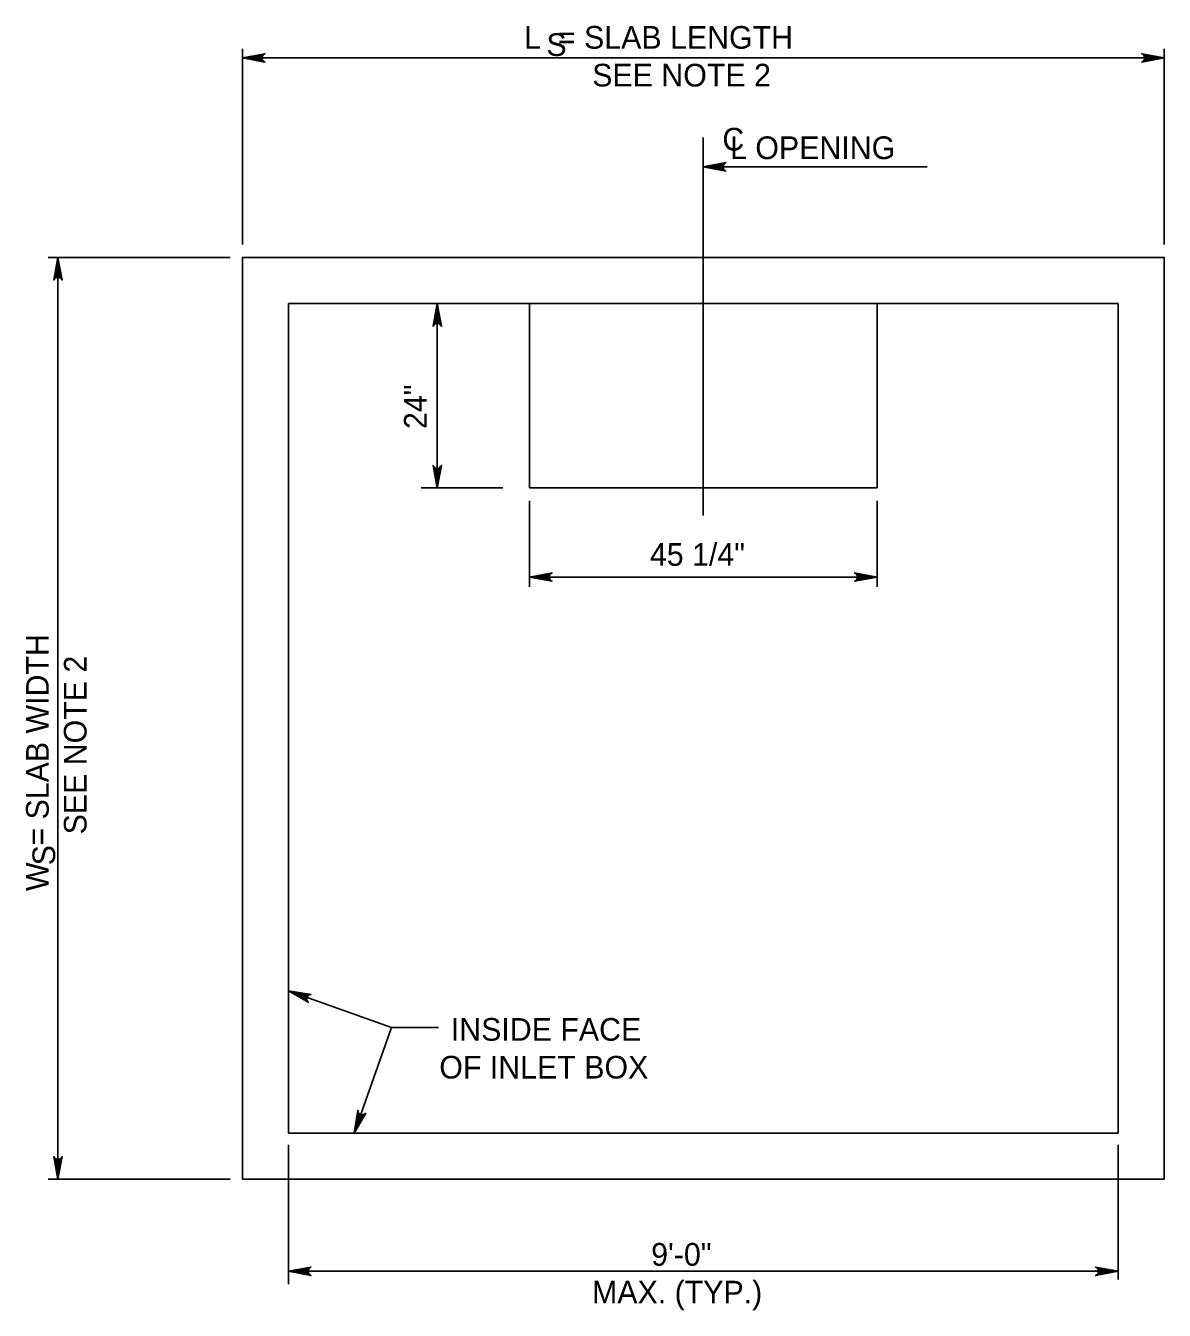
# Model space of a CAD drawing. Extents: x -6420 to 49575, y -4552 to 11624.
# Drawn here: x -5608 to -5114, y 8461 to 9018 of the extents above; entities that cross this region are included whole.
import ezdxf

# ---------------------------------------------------------------- set-up
doc = ezdxf.new("R2010")
doc.units = 0
doc.layers.add('1', color=7, linetype='Continuous')

msp = doc.modelspace()

# ---------------------------------------------------------------- linework, layer by layer
at = {"layer": '1'}
for p, q in [((-5513.59, 9008.22), (-5513.59, 8923.3)), ((-5113.59, 9008.22), (-5113.59, 8923.3)), ((-5513.59, 9004.23), (-5113.59, 9004.23)), ((-5313.59, 8805.61), (-5313.59, 8969.63)), ((-5216.5, 8956.94), (-5313.59, 8956.94)), ((-5597.83, 8917.57), (-5518.85, 8917.57)), ((-5593.59, 8917.57), (-5593.59, 8517.57)), ((-5493.59, 8897.57), (-5133.59, 8897.57)), ((-5493.59, 8897.57), (-5493.59, 8537.57)), ((-5429, 8897.57), (-5429, 8817.57)), ((-5389, 8897.57), (-5238.17, 8897.57)), ((-5389, 8817.57), (-5389, 8897.57)), ((-5238.17, 8897.57), (-5238.17, 8817.57)), ((-5133.59, 8897.57), (-5133.59, 8537.57)), ((-5436.05, 8817.57), (-5400.53, 8817.57)), ((-5238.17, 8817.57), (-5389, 8817.57)), ((-5389, 8811.98), (-5389, 8774.68)), ((-5238.17, 8811.98), (-5238.17, 8774.68)), ((-5389, 8778.89), (-5238.17, 8778.89)), ((-5493.59, 8599.31), (-5448.87, 8583.42)), ((-5448.87, 8583.42), (-5465.03, 8537.57)), ((-5448.87, 8583.42), (-5428.43, 8583.42)), ((-5493.59, 8537.57), (-5133.59, 8537.57)), ((-5493.59, 8532.44), (-5493.59, 8472.02)), ((-5133.59, 8532.44), (-5133.59, 8473.96)), ((-5597.83, 8517.57), (-5518.85, 8517.57)), ((-5493.59, 8477.57), (-5133.59, 8477.57))]:
    msp.add_line(p, q, dxfattribs=at)
for points in [[(-5513.59, 9004.23), (-5503.8, 9006.07), (-5504.18, 9005.81), (-5504.56, 9005.55), (-5504.75, 9005.22), (-5504.94, 9004.89), (-5505, 9004.56), (-5505.06, 9004.23), (-5505, 9003.91), (-5504.94, 9003.58), (-5504.75, 9003.25), (-5504.56, 9002.92), (-5504.18, 9002.66), (-5503.8, 9002.4), (-5513.59, 9004.23), (-5504.18, 9002.66), (-5504.56, 9002.92), (-5513.59, 9004.23), (-5504.75, 9003.25), (-5504.94, 9003.58), (-5513.59, 9004.23), (-5505, 9003.91), (-5505.06, 9004.23), (-5513.59, 9004.23), (-5505, 9004.56), (-5504.94, 9004.89), (-5513.59, 9004.23), (-5504.75, 9005.22), (-5504.56, 9005.55), (-5513.59, 9004.23), (-5504.18, 9005.81)], [(-5113.59, 9004.23), (-5123.37, 9002.4), (-5123, 9002.66), (-5122.62, 9002.92), (-5122.42, 9003.25), (-5122.23, 9003.58), (-5122.17, 9003.91), (-5122.12, 9004.23), (-5122.17, 9004.56), (-5122.23, 9004.89), (-5122.42, 9005.22), (-5122.62, 9005.55), (-5123, 9005.81), (-5123.37, 9006.07), (-5113.59, 9004.23), (-5123, 9005.81), (-5122.62, 9005.55), (-5113.59, 9004.23), (-5122.42, 9005.22), (-5122.23, 9004.89), (-5113.59, 9004.23), (-5122.17, 9004.56), (-5122.12, 9004.23), (-5113.59, 9004.23), (-5122.17, 9003.91), (-5122.23, 9003.58), (-5113.59, 9004.23), (-5122.42, 9003.25), (-5122.62, 9002.92), (-5113.59, 9004.23), (-5123, 9002.66)], [(-5313.59, 8956.94), (-5303.8, 8958.78), (-5304.18, 8958.51), (-5304.56, 8958.25), (-5304.75, 8957.93), (-5304.94, 8957.6), (-5305, 8957.27), (-5305.06, 8956.94), (-5305, 8956.61), (-5304.94, 8956.29), (-5304.75, 8955.96), (-5304.56, 8955.63), (-5304.18, 8955.37), (-5303.8, 8955.11), (-5313.59, 8956.94), (-5304.18, 8955.37), (-5304.56, 8955.63), (-5313.59, 8956.94), (-5304.75, 8955.96), (-5304.94, 8956.29), (-5313.59, 8956.94), (-5305, 8956.61), (-5305.06, 8956.94), (-5313.59, 8956.94), (-5305, 8957.27), (-5304.94, 8957.6), (-5313.59, 8956.94), (-5304.75, 8957.93), (-5304.56, 8958.25), (-5313.59, 8956.94), (-5304.18, 8958.51)], [(-5593.59, 8917.57), (-5591.75, 8907.78), (-5592.01, 8908.16), (-5592.28, 8908.53), (-5592.6, 8908.73), (-5592.93, 8908.92), (-5593.26, 8908.98), (-5593.59, 8909.04), (-5593.92, 8908.98), (-5594.24, 8908.92), (-5594.57, 8908.73), (-5594.9, 8908.53), (-5595.16, 8908.16), (-5595.42, 8907.78), (-5593.59, 8917.57), (-5595.16, 8908.16), (-5594.9, 8908.53), (-5593.59, 8917.57), (-5594.57, 8908.73), (-5594.24, 8908.92), (-5593.59, 8917.57), (-5593.92, 8908.98), (-5593.59, 8909.04), (-5593.59, 8917.57), (-5593.26, 8908.98), (-5592.93, 8908.92), (-5593.59, 8917.57), (-5592.6, 8908.73), (-5592.28, 8908.53), (-5593.59, 8917.57), (-5592.01, 8908.16)], [(-5429, 8897.57), (-5427.17, 8887.78), (-5427.43, 8888.16), (-5427.69, 8888.53), (-5428.02, 8888.73), (-5428.35, 8888.92), (-5428.68, 8888.98), (-5429, 8889.04), (-5429.33, 8888.98), (-5429.66, 8888.92), (-5429.99, 8888.73), (-5430.32, 8888.53), (-5430.58, 8888.16), (-5430.84, 8887.78), (-5429, 8897.57), (-5430.58, 8888.16), (-5430.32, 8888.53), (-5429, 8897.57), (-5429.99, 8888.73), (-5429.66, 8888.92), (-5429, 8897.57), (-5429.33, 8888.98), (-5429, 8889.04), (-5429, 8897.57), (-5428.68, 8888.98), (-5428.35, 8888.92), (-5429, 8897.57), (-5428.02, 8888.73), (-5427.69, 8888.53), (-5429, 8897.57), (-5427.43, 8888.16)], [(-5429, 8817.57), (-5430.84, 8827.35), (-5430.58, 8826.97), (-5430.32, 8826.6), (-5429.99, 8826.4), (-5429.66, 8826.21), (-5429.33, 8826.15), (-5429, 8826.1), (-5428.68, 8826.15), (-5428.35, 8826.21), (-5428.02, 8826.4), (-5427.69, 8826.6), (-5427.43, 8826.97), (-5427.17, 8827.35), (-5429, 8817.57), (-5427.43, 8826.97), (-5427.69, 8826.6), (-5429, 8817.57), (-5428.02, 8826.4), (-5428.35, 8826.21), (-5429, 8817.57), (-5428.68, 8826.15), (-5429, 8826.1), (-5429, 8817.57), (-5429.33, 8826.15), (-5429.66, 8826.21), (-5429, 8817.57), (-5429.99, 8826.4), (-5430.32, 8826.6), (-5429, 8817.57), (-5430.58, 8826.97)], [(-5389, 8778.89), (-5379.22, 8780.72), (-5379.6, 8780.46), (-5379.97, 8780.2), (-5380.17, 8779.87), (-5380.36, 8779.55), (-5380.42, 8779.22), (-5380.47, 8778.89), (-5380.42, 8778.56), (-5380.36, 8778.23), (-5380.17, 8777.9), (-5379.97, 8777.58), (-5379.6, 8777.32), (-5379.22, 8777.05), (-5389, 8778.89), (-5379.6, 8777.32), (-5379.97, 8777.58), (-5389, 8778.89), (-5380.17, 8777.9), (-5380.36, 8778.23), (-5389, 8778.89), (-5380.42, 8778.56), (-5380.47, 8778.89), (-5389, 8778.89), (-5380.42, 8779.22), (-5380.36, 8779.55), (-5389, 8778.89), (-5380.17, 8779.87), (-5379.97, 8780.2), (-5389, 8778.89), (-5379.6, 8780.46)], [(-5238.17, 8778.89), (-5247.96, 8777.05), (-5247.58, 8777.32), (-5247.2, 8777.58), (-5247.01, 8777.9), (-5246.81, 8778.23), (-5246.76, 8778.56), (-5246.7, 8778.89), (-5246.76, 8779.22), (-5246.81, 8779.55), (-5247.01, 8779.87), (-5247.2, 8780.2), (-5247.58, 8780.46), (-5247.96, 8780.72), (-5238.17, 8778.89), (-5247.58, 8780.46), (-5247.2, 8780.2), (-5238.17, 8778.89), (-5247.01, 8779.87), (-5246.81, 8779.55), (-5238.17, 8778.89), (-5246.76, 8779.22), (-5246.7, 8778.89), (-5238.17, 8778.89), (-5246.76, 8778.56), (-5246.81, 8778.23), (-5238.17, 8778.89), (-5247.01, 8777.9), (-5247.2, 8777.58), (-5238.17, 8778.89), (-5247.58, 8777.32)], [(-5493.59, 8599.31), (-5483.75, 8597.76), (-5484.2, 8597.64), (-5484.64, 8597.52), (-5484.93, 8597.28), (-5485.22, 8597.03), (-5485.39, 8596.74), (-5485.55, 8596.45), (-5485.61, 8596.13), (-5485.66, 8595.8), (-5485.59, 8595.42), (-5485.52, 8595.05), (-5485.25, 8594.68), (-5484.98, 8594.31), (-5493.59, 8599.31), (-5485.25, 8594.68), (-5485.52, 8595.05), (-5493.59, 8599.31), (-5485.59, 8595.42), (-5485.66, 8595.8), (-5493.59, 8599.31), (-5485.61, 8596.13), (-5485.55, 8596.45), (-5493.59, 8599.31), (-5485.39, 8596.74), (-5485.22, 8597.03), (-5493.59, 8599.31), (-5484.93, 8597.28), (-5484.64, 8597.52), (-5493.59, 8599.31), (-5484.2, 8597.64)], [(-5465.03, 8537.57), (-5463.51, 8547.41), (-5463.39, 8546.96), (-5463.27, 8546.52), (-5463.02, 8546.23), (-5462.78, 8545.94), (-5462.49, 8545.77), (-5462.2, 8545.61), (-5461.87, 8545.56), (-5461.54, 8545.5), (-5461.17, 8545.57), (-5460.79, 8545.65), (-5460.42, 8545.92), (-5460.05, 8546.19), (-5465.03, 8537.57), (-5460.42, 8545.92), (-5460.79, 8545.65), (-5465.03, 8537.57), (-5461.17, 8545.57), (-5461.54, 8545.5), (-5465.03, 8537.57), (-5461.87, 8545.56), (-5462.2, 8545.61), (-5465.03, 8537.57), (-5462.49, 8545.77), (-5462.78, 8545.94), (-5465.03, 8537.57), (-5463.02, 8546.23), (-5463.27, 8546.52), (-5465.03, 8537.57), (-5463.39, 8546.96)], [(-5593.59, 8517.57), (-5595.42, 8527.35), (-5595.16, 8526.97), (-5594.9, 8526.6), (-5594.57, 8526.4), (-5594.24, 8526.21), (-5593.92, 8526.15), (-5593.59, 8526.1), (-5593.26, 8526.15), (-5592.93, 8526.21), (-5592.6, 8526.4), (-5592.28, 8526.6), (-5592.01, 8526.97), (-5591.75, 8527.35), (-5593.59, 8517.57), (-5592.01, 8526.97), (-5592.28, 8526.6), (-5593.59, 8517.57), (-5592.6, 8526.4), (-5592.93, 8526.21), (-5593.59, 8517.57), (-5593.26, 8526.15), (-5593.59, 8526.1), (-5593.59, 8517.57), (-5593.92, 8526.15), (-5594.24, 8526.21), (-5593.59, 8517.57), (-5594.57, 8526.4), (-5594.9, 8526.6), (-5593.59, 8517.57), (-5595.16, 8526.97)], [(-5493.59, 8477.57), (-5483.8, 8479.4), (-5484.18, 8479.14), (-5484.56, 8478.88), (-5484.75, 8478.55), (-5484.94, 8478.22), (-5485, 8477.89), (-5485.06, 8477.57), (-5485, 8477.24), (-5484.94, 8476.91), (-5484.75, 8476.58), (-5484.56, 8476.25), (-5484.18, 8475.99), (-5483.8, 8475.73), (-5493.59, 8477.57), (-5484.18, 8475.99), (-5484.56, 8476.25), (-5493.59, 8477.57), (-5484.75, 8476.58), (-5484.94, 8476.91), (-5493.59, 8477.57), (-5485, 8477.24), (-5485.06, 8477.57), (-5493.59, 8477.57), (-5485, 8477.89), (-5484.94, 8478.22), (-5493.59, 8477.57), (-5484.75, 8478.55), (-5484.56, 8478.88), (-5493.59, 8477.57), (-5484.18, 8479.14)], [(-5133.59, 8477.57), (-5143.37, 8475.73), (-5143, 8475.99), (-5142.62, 8476.25), (-5142.42, 8476.58), (-5142.23, 8476.91), (-5142.17, 8477.24), (-5142.12, 8477.57), (-5142.17, 8477.89), (-5142.23, 8478.22), (-5142.42, 8478.55), (-5142.62, 8478.88), (-5143, 8479.14), (-5143.37, 8479.4), (-5133.59, 8477.57), (-5143, 8479.14), (-5142.62, 8478.88), (-5133.59, 8477.57), (-5142.42, 8478.55), (-5142.23, 8478.22), (-5133.59, 8477.57), (-5142.17, 8477.89), (-5142.12, 8477.57), (-5133.59, 8477.57), (-5142.17, 8477.24), (-5142.23, 8476.91), (-5133.59, 8477.57), (-5142.42, 8476.58), (-5142.62, 8476.25), (-5133.59, 8477.57), (-5143, 8475.99)]]:
    msp.add_lwpolyline(points, dxfattribs=at)
msp.add_lwpolyline([(-5513.59, 8917.57), (-5113.59, 8917.57), (-5113.59, 8517.57), (-5513.59, 8517.57)], close=True, dxfattribs=at)

# ---------------------------------------------------------------- texts
for s, height, p in [('L  = SLAB LENGTH', 9.8425, (-5391.32, 9008.23)), ('S', 9.84, (-5381.66, 9005.07)), ('SEE NOTE 2', 9.843, (-5361.8, 8991.83)), ('C', 9.84, (-5305.33, 8964.04)), ('L OPENING', 9.843, (-5301.99, 8960.32)), ('45 1/4"', 9.843, (-5336.77, 8783.78)), ('INSIDE FACE', 9.8425, (-5423.15, 8577.63)), ('OF INLET BOX', 9.8425, (-5428.14, 8561.23)), ('9\'-0"', 9.843, (-5336.22, 8479.99)), ('MAX. (TYP.)', 9.8425, (-5361.87, 8463.58))]:
    msp.add_text(s, height=height, dxfattribs=at).set_placement(p)
for s, height, p in [('24"', 9.843, (-5433.61, 8843.16)), ('W  = SLAB WIDTH', 9.8425, (-5597.59, 8642.6)), ('SEE NOTE 2', 9.843, (-5581.18, 8667.2)), ('S', 9.84, (-5594.8, 8653.76))]:
    msp.add_text(s, height=height, rotation=90, dxfattribs=at).set_placement(p)

doc.saveas('drawing.dxf')
